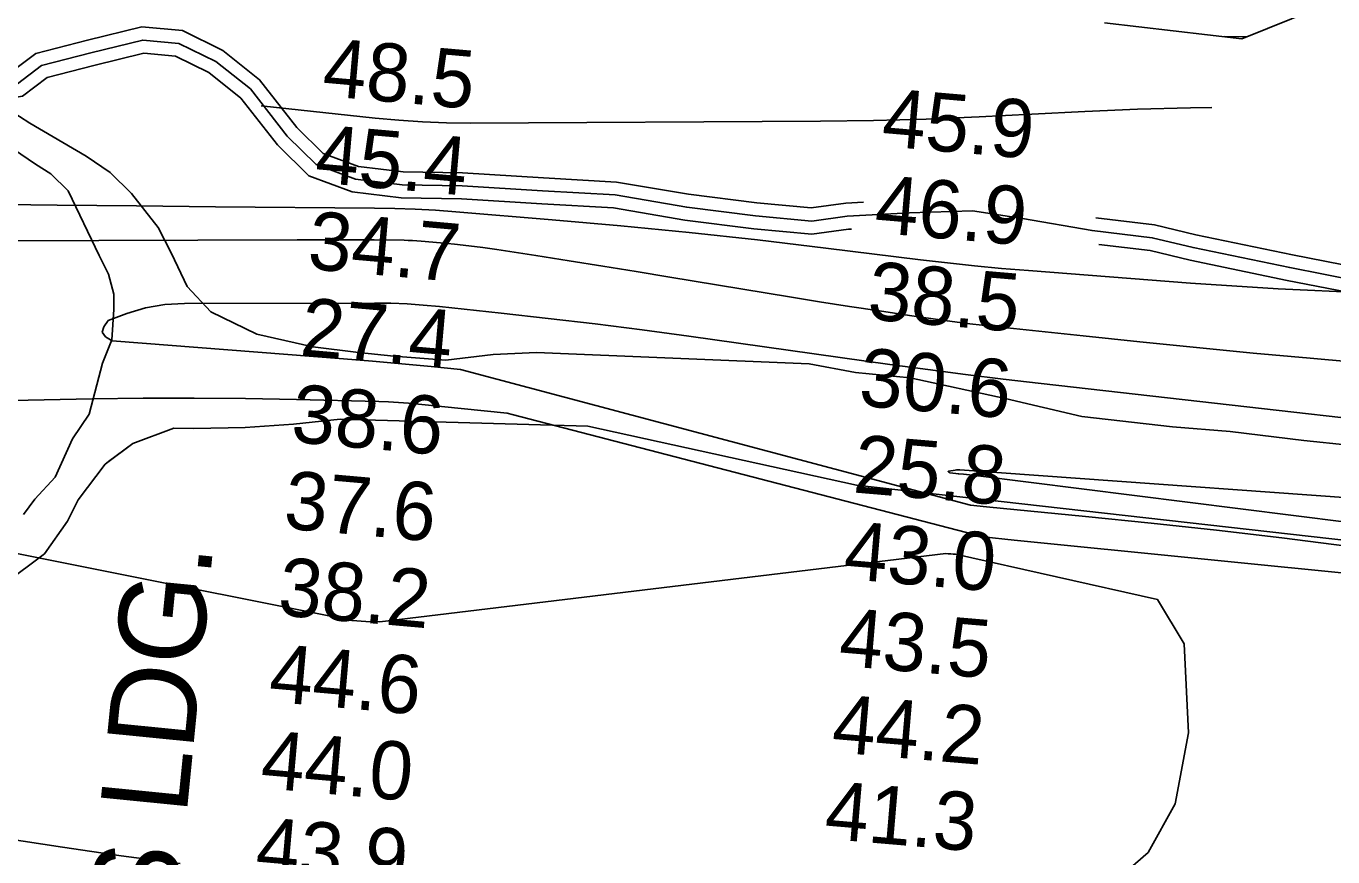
# Model space of a CAD drawing. Extents: x 3192986 to 3230865, y 867483 to 892886.
# Drawn here: x 3209065 to 3210569, y 880820 to 881777 of the extents above; entities that cross this region are included whole.
import ezdxf

# ---------------------------------------------------------------- set-up
doc = ezdxf.new("R2010")
doc.units = 0
for name, color, linetype in [('V-RIVR-RANG', 7, 'Continuous'), ('V-ROAD-CNTR', 7, 'Continuous'), ('V-SITE-VEGE', 7, 'Continuous'), ('V-TOPO-GNAM-IDEN', 7, 'Continuous'), ('V-TOPO-MAJR', 7, 'Continuous'), ('V-TOPO-MINR', 7, 'Continuous'), ('V-TOPO-SHOR', 7, 'Continuous'), ('V-WETL-SWMP', 7, 'Continuous')]:
    doc.layers.add(name, color=color, linetype=linetype)

msp = doc.modelspace()

# ---------------------------------------------------------------- linework, layer by layer
at = {"layer": 'V-ROAD-CNTR'}
for points in [[(3210029, 881574), (3210008.9, 881572.9), (3209969.1, 881567.4), (3209906.4, 881573.4), (3209827.7, 881583.2), (3209744.8, 881597.3), (3209660.6, 881602.2), (3209567.7, 881607.9), (3209499.1, 881608.9), (3209447.8, 881615.3), (3209407.1, 881630.3), (3209376.8, 881660), (3209334, 881715), (3209291.8, 881748.7), (3209245.3, 881771.6), (3209198.4, 881775.8), (3209135.8, 881760.5), (3209076.4, 881745.4), (3209048.9, 881724.6), (3209023.9, 881720.1)], [(3210636.2, 881475.9), (3210519.9, 881498.8), (3210408.6, 881521.9), (3210361.6, 881533.1), (3210292.2, 881541.3), (3210212.3, 881555.3), (3210154.8, 881564), (3210082.1, 881561.9), (3210010.3, 881558), (3209969.5, 881552.3), (3209904.7, 881558.5), (3209825.6, 881568.3), (3209743.1, 881582.4), (3209659.7, 881587.2), (3209567.1, 881592.9), (3209498.1, 881593.9), (3209444.2, 881600.6), (3209398.9, 881617.3), (3209365.6, 881650), (3209323.3, 881704.4), (3209283.7, 881735.9), (3209241.1, 881756.9), (3209199.5, 881760.6), (3209139.5, 881745.9), (3209083, 881731.6), (3209055.1, 881710.4)], [(3210015.3, 881543.2), (3210011.7, 881543), (3209969.8, 881537.2), (3209903.1, 881543.5), (3209823.4, 881553.5), (3209741.4, 881567.4), (3209658.8, 881572.3), (3209566.5, 881577.9), (3209497, 881579), (3209440.6, 881585.9), (3209390.7, 881604.4), (3209354.4, 881640), (3209312.5, 881693.8), (3209275.6, 881723.2), (3209237, 881742.2), (3209200.7, 881745.5), (3209143.1, 881731.3), (3209089.6, 881717.8), (3209061.2, 881696.3), (3209029.2, 881690.6)], [(3210870.2, 881485.4), (3210861.1, 881482.8), (3210825.2, 881476.9), (3210752.3, 881477.8), (3210638.5, 881490.8), (3210522.9, 881513.5), (3210411.9, 881536.6), (3210364.2, 881547.9), (3210296.7, 881555.9)], [(3210859.1, 881452.1), (3210827.5, 881446.8), (3210750.4, 881447.8), (3210633.9, 881461.1), (3210516.9, 881484.1), (3210405.3, 881507.3), (3210359, 881518.3), (3210299.9, 881525.3)]]:
    msp.add_lwpolyline(points, dxfattribs=at)
at = {"layer": 'V-SITE-VEGE'}
for p, q in [((3209069.4, 881665.1), (3209045.6, 881680.2)), ((3209134.4, 881627.2), (3209069.4, 881665.1)), ((3209050.5, 881635), (3209076.1, 881618)), ((3209076.1, 881618), (3209093.5, 881606.7)), ((3209161.8, 881608.3), (3209134.4, 881627.2)), ((3209093.5, 881606.7), (3209113.6, 881587)), ((3209186.4, 881584), (3209161.8, 881608.3)), ((3209113.6, 881587), (3209149.4, 881512.6)), ((3209217.2, 881544.8), (3209186.4, 881584)), ((3209232.5, 881515), (3209217.2, 881544.8)), ((3209149.4, 881512.6), (3209160.2, 881491.3)), ((3209250.4, 881476.9), (3209232.5, 881515)), ((3209160.2, 881491.3), (3209166.3, 881468.1)), ((3209166.3, 881468.1), (3209166.1, 881450.5)), ((3209277.7, 881447.9), (3209250.4, 881476.9)), ((3209166.1, 881450.5), (3209163.7, 881415.5)), ((3209330.9, 881422.2), (3209277.7, 881447.9)), ((3209395.3, 881407.4), (3209330.9, 881422.2)), ((3209163.7, 881415.5), (3209153.2, 881388.9)), ((3209447.9, 881401.1), (3209395.3, 881407.4)), ((3209488.4, 881396.8), (3209447.9, 881401.1)), ((3209548.4, 881392.3), (3209488.4, 881396.8)), ((3209603, 881398.9), (3209548.4, 881392.3)), ((3209652.9, 881400.9), (3209603, 881398.9)), ((3209966.6, 881388.1), (3209652.9, 881400.9)), ((3209153.2, 881388.9), (3209137.6, 881330)), ((3210020.1, 881378.1), (3209966.6, 881388.1)), ((3210082.8, 881371.7), (3210020.1, 881378.1)), ((3210192.3, 881347.9), (3210082.8, 881371.7)), ((3210280.6, 881327.3), (3210192.3, 881347.9)), ((3209137.6, 881330), (3209118.7, 881301.6)), ((3210384.8, 881315.6), (3210280.6, 881327.3)), ((3210451.2, 881310), (3210384.8, 881315.6)), ((3209118.7, 881301.6), (3209098.7, 881257.6)), ((3210536, 881299.6), (3210451.2, 881310)), ((3210587.7, 881294.2), (3210536, 881299.6)), ((3209098.7, 881257.6), (3209075.2, 881232.1)), ((3209075.2, 881232.1), (3209062, 881214.7))]:
    msp.add_line(p, q, dxfattribs=at)
msp.add_lwpolyline([(3209040.6, 881134.9), (3209086.4, 881169.3), (3209112.8, 881206.8), (3209125.1, 881231.5), (3209156.2, 881272.6), (3209187.9, 881296.2), (3209235.3, 881314), (3209258.4, 881313.7), (3209317.5, 881314.7), (3209372.9, 881318.5), (3209426.6, 881324.2), (3209711.8, 881316.4), (3210021.1, 881248.2), (3210639.7, 881178.4), (3211078.7, 881143.5), (3211546, 881086), (3211605.9, 881075), (3211649.2, 881065.1), (3211683.2, 881059.1), (3211719.1, 881048.4), (3211747.5, 881031.4)], dxfattribs=at)
at = {"layer": 'V-TOPO-MAJR'}
for points in [[(3210922.2, 881360.2), (3210543.2, 881394.4), (3210477.8, 881400.4), (3210412.5, 881406.7), (3210347.2, 881413.3), (3210281.9, 881420.1), (3210180, 881430.9), (3210165.7, 881432.5), (3210151.4, 881434.2), (3210137.1, 881436.1), (3210122.9, 881438), (3210082.2, 881443.8), (3210047.6, 881448.8), (3210013.1, 881454), (3209978.6, 881459.4), (3209944.1, 881465), (3209806.1, 881487.9), (3209767.6, 881494.2), (3209729, 881500.4), (3209690.5, 881506.5), (3209651.9, 881512.6), (3209606.9, 881519.5), (3209590.8, 881521.9), (3209574.7, 881524), (3209558.5, 881525.7), (3209542.4, 881527.3), (3209519.8, 881529.2), (3209514.9, 881529.6), (3209510, 881529.9), (3209505.1, 881530.1), (3209500.2, 881530.2), (3209465.7, 881530.6), (3209443.6, 881530.8), (3209421.5, 881530.9), (3209399.3, 881530.9), (3209377.2, 881530.9), (3208805.9, 881529)], [(3208753.4, 881339.8), (3209141.2, 881347.5), (3209200, 881348.3), (3209258.8, 881348.6), (3209317.6, 881348), (3209376.4, 881346.9), (3209471.1, 881344.5), (3209482.5, 881344.1), (3209494, 881343.5), (3209505.4, 881342.6), (3209516.8, 881341.6), (3209619, 881331.3), (3209624.8, 881329.8), (3210166.9, 881188.7), (3210202.5, 881185), (3210625.4, 881142.7)]]:
    msp.add_lwpolyline(points, dxfattribs=at)
at = {"layer": 'V-TOPO-MINR'}
for points in [[(3210430.1, 881683.2), (3210405.5, 881682.8), (3210344.6, 881681.1), (3210283.8, 881678.5), (3210223, 881675.4), (3210162.2, 881672.2), (3210101.3, 881669.8), (3210040.5, 881668.3), (3209979.6, 881667.5), (3209576.4, 881665.2), (3209549, 881665.6), (3209521.6, 881666.5), (3209494.3, 881668.4), (3209467, 881670.8), (3209335.7, 881685)], [(3210607.5, 881469.6), (3210506.4, 881474.5), (3210405.4, 881481), (3210219.1, 881495.3), (3210188, 881497.9), (3210156.9, 881500.8), (3210125.9, 881504.1), (3210094.9, 881507.8), (3209985.7, 881521.3), (3209907.1, 881530.6), (3209828.5, 881539.2), (3209749.7, 881546.9), (3209670.9, 881553.8), (3209559.7, 881563), (3209536.4, 881564.7), (3209513.1, 881566), (3209489.8, 881566.8), (3209466.4, 881567.2), (3209283.2, 881568.8), (3209192.1, 881569.7), (3209101, 881570.6), (3209010, 881571.7)], [(3210869.5, 881293.2), (3210233.7, 881365.3), (3210190.1, 881370.4), (3210146.6, 881375.8), (3210103.1, 881381.4), (3210059.6, 881387.3), (3209828.2, 881419.7), (3209774.2, 881427), (3209720.2, 881433.9), (3209666.2, 881440.3), (3209612.1, 881446.4), (3209541.1, 881454), (3209522.4, 881455.7), (3209503.7, 881457), (3209485, 881457.7), (3209466.3, 881458), (3209247.7, 881457.6), (3209225, 881456.1), (3209202.7, 881452.5), (3209181, 881446.1), (3209159.8, 881437.7), (3209154.6, 881430.7), (3209152.9, 881424.4), (3209156.7, 881419), (3209164.1, 881414.3), (3209430.4, 881393.6), (3209464.1, 881390.9), (3209497.8, 881388), (3209531.4, 881384.9), (3209565.1, 881381.6), (3210152.5, 881225.2), (3210170.7, 881223.3), (3210284.9, 881212.3), (3210360.2, 881204.6), (3210435.4, 881196.4), (3210510.6, 881187.5), (3210585.6, 881178)], [(3210726, 881223.7), (3210140.2, 881265.9), (3210137.5, 881265.9), (3210136.1, 881265.8), (3210134.8, 881265.7), (3210127.2, 881264.5), (3210126.9, 881264.3), (3210126.7, 881264.1), (3210126.7, 881263.8), (3210126.9, 881263.5), (3210127.7, 881262.9), (3210128.2, 881262.7), (3210128.7, 881262.6), (3210135.4, 881261.8), (3210138, 881261.5), (3210138.9, 881261.4), (3210144.1, 881260.9), (3210147.6, 881260.6), (3210151.1, 881260.2), (3210154.6, 881259.8), (3210158.1, 881259.4), (3210890.4, 881167.5)], [(3208831.2, 881214.3), (3209440.4, 881092.4), (3209456.3, 881091.5), (3209472.2, 881090.9), (3210123.8, 881169.6), (3210126.6, 881169.4), (3210129.5, 881169.2), (3210132.3, 881169), (3210135.1, 881168.7), (3210367.7, 881116.6), (3210398.3, 881065.5), (3210403.2, 880963.3), (3210387.8, 880881.6), (3210357, 880825.4), (3210280.3, 880759.1)], [(3209242.5, 880812.7), (3209174.6, 880821.6), (3209106.9, 880831.4), (3209039.3, 880841.9)]]:
    msp.add_lwpolyline(points, dxfattribs=at)
at = {"layer": 'V-TOPO-SHOR'}
for points in [[(3209045.6, 881680.2), (3209069.4, 881665.1), (3209134.4, 881627.2), (3209161.8, 881608.3), (3209186.4, 881584), (3209217.2, 881544.8), (3209232.5, 881515), (3209250.4, 881476.9), (3209277.7, 881447.9), (3209330.9, 881422.2), (3209395.3, 881407.4), (3209447.9, 881401.1), (3209488.4, 881396.8), (3209548.4, 881392.3), (3209603, 881398.9), (3209652.9, 881400.9), (3209966.6, 881388.1), (3210020.1, 881378.1), (3210082.8, 881371.7), (3210192.3, 881347.9), (3210280.6, 881327.3), (3210384.8, 881315.6), (3210451.2, 881310), (3210536, 881299.6), (3210587.7, 881294.2)], [(3209062, 881214.7), (3209075.2, 881232.1), (3209098.7, 881257.6), (3209118.7, 881301.6), (3209137.6, 881330), (3209153.2, 881388.9), (3209163.7, 881415.5), (3209166.1, 881450.5), (3209166.3, 881468.1), (3209160.2, 881491.3), (3209149.4, 881512.7), (3209113.6, 881587), (3209093.5, 881606.7), (3209076.1, 881618), (3209050.5, 881635)], [(3210639.7, 881178.4), (3210021.1, 881248.2), (3209711.8, 881316.4), (3209426.6, 881324.2), (3209372.9, 881318.5), (3209317.5, 881314.7), (3209258.4, 881313.7), (3209235.3, 881314), (3209187.9, 881296.2), (3209159.9, 881275.4), (3209156.2, 881272.6), (3209125.1, 881231.5), (3209112.8, 881206.8), (3209086.4, 881169.3), (3209040.6, 881134.9)]]:
    msp.add_lwpolyline(points, dxfattribs=at)
at = {"layer": 'V-WETL-SWMP'}
msp.add_line((3210444.7, 881764.8), (3210470.3, 881764.5), dxfattribs=at)
msp.add_lwpolyline([(3210551.3, 881797.1), (3210464.6, 881762.2), (3210306.5, 881780.5)], dxfattribs=at)

# ---------------------------------------------------------------- texts
at = {"layer": 'V-RIVR-RANG'}
for s, rotation, p in [('48.5', 354.9583, (3209405, 881696.6)), ('45.9', 355.1283, (3210048.9, 881638.7)), ('45.4', 354.9583, (3209396.5, 881597)), ('46.9', 355.1283, (3210040.6, 881539)), ('34.7', 354.9583, (3209388, 881497.4)), ('38.5', 355.1283, (3210032.6, 881439.4)), ('27.4', 354.9583, (3209379.4, 881397.7)), ('30.6', 355.1283, (3210022.6, 881339.9)), ('38.6', 354.9583, (3209369, 881298.2)), ('25.8', 355.1283, (3210016.1, 881240)), ('37.6', 354.9583, (3209360.5, 881198.6)), ('43.0', 355.1283, (3210005, 881140.6)), ('38.2', 354.9583, (3209353.8, 881098.8)), ('43.5', 355.1283, (3209999.6, 881040.7)), ('44.6', 354.9583, (3209343.4, 880999.3)), ('44.2', 355.1283, (3209991.4, 880941.1)), ('44.0', 354.9583, (3209333.8, 880899.8)), ('41.3', 355.1283, (3209983.1, 880841.4)), ('43.9', 354.9583, (3209327.9, 880799.9))]:
    msp.add_text(s, height=67, rotation=rotation, dxfattribs=at).set_placement(p)
at = {"layer": 'V-TOPO-GNAM-IDEN'}
msp.add_text('ROWES LDG.', height=100, rotation=84.3242, dxfattribs=at).set_placement((3209196.2, 880328.1))

doc.saveas('drawing.dxf')
